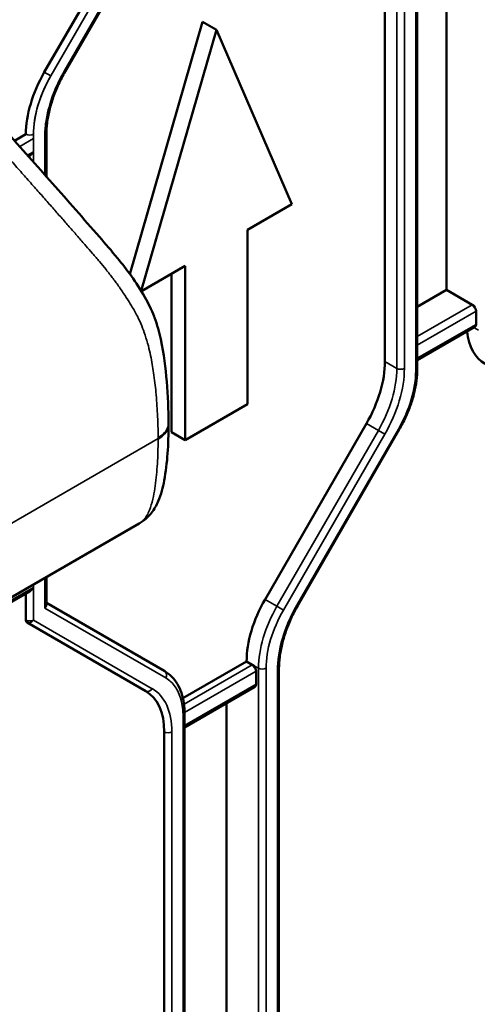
# Model space of a CAD drawing. Header units: millimetres. Extents: x 0 to 14369, y -869 to 2970.
# Tile 548 of 656: x 3792 to 3818, y 1266 to 1322. Entities that reach past the tile are written whole.
import ezdxf

# ---------------------------------------------------------------- set-up
doc = ezdxf.new("R2010")
doc.units = ezdxf.units.MM
doc.header["$LTSCALE"] = 10
doc.layers.add('Sichtbar (ISO)', color=7, linetype='Continuous', lineweight=50)
doc.layers.add('Sichtbar schmal (ISO)', color=7, linetype='Continuous', lineweight=35)

msp = doc.modelspace()

# ---------------------------------------------------------------- linework, layer by layer
at = {"layer": 'Sichtbar (ISO)'}
for p, q in [((3798.996, 1328.379), (3793.352, 1318.604)), ((3800.23, 1328.531), (3794.522, 1318.646)), ((3800.23, 1328.531), (3794.522, 1318.646)), ((3815.969, 1327.449), (3815.969, 1306.38)), ((3815.969, 1306.38), (3815.969, 1327.449)), ((3812.504, 1302.355), (3812.504, 1327.044)), ((3812.504, 1327.044), (3812.504, 1302.355)), ((3814.325, 1301.95), (3814.325, 1326.5)), ((3814.325, 1301.95), (3814.325, 1326.5)), ((3798.161, 1307.267), (3802.251, 1321.436)), ((3802.251, 1321.436), (3798.161, 1307.267)), ((3803.029, 1320.987), (3802.251, 1321.436)), ((3802.251, 1321.436), (3803.029, 1320.987)), ((3803.029, 1320.987), (3798.797, 1306.325)), ((3798.797, 1306.325), (3803.029, 1320.987)), ((3807.272, 1311.189), (3803.029, 1320.987)), ((3803.029, 1320.987), (3807.272, 1311.189)), ((3792.316, 1315.12), (3791.68, 1314.752)), ((3793.465, 1315.102), (3793.465, 1312.746)), ((3793.465, 1315.102), (3793.465, 1312.746)), ((3792.461, 1313.877), (3792.529, 1313.916)), ((3804.779, 1309.749), (3807.272, 1311.189)), ((3807.272, 1311.189), (3804.779, 1309.749)), ((3804.779, 1299.952), (3804.779, 1309.749)), ((3804.779, 1309.749), (3804.779, 1299.952)), ((3798.81, 1306.303), (3801.279, 1307.729)), ((3801.279, 1307.729), (3798.81, 1306.303)), ((3801.279, 1307.729), (3801.279, 1297.931)), ((3801.279, 1297.931), (3801.279, 1307.729)), ((3800.501, 1307.28), (3800.501, 1298.38)), ((3800.501, 1298.38), (3800.501, 1307.28)), ((3814.325, 1305.43), (3815.969, 1306.38)), ((3815.969, 1306.38), (3814.325, 1305.43)), ((3817.419, 1305.543), (3815.969, 1306.38)), ((3815.969, 1306.38), (3817.419, 1305.543)), ((3817.631, 1304.441), (3817.631, 1305.175)), ((3817.631, 1305.175), (3817.631, 1304.441)), ((3814.325, 1302.43), (3817.569, 1304.303)), ((3814.325, 1302.43), (3817.569, 1304.303)), ((3801.279, 1297.931), (3804.779, 1299.952)), ((3804.779, 1299.952), (3801.279, 1297.931)), ((3800.338, 1298.884), (3800.338, 1298.884)), ((3800.338, 1298.845), (3800.338, 1298.845)), ((3805.762, 1288.986), (3811.469, 1298.871)), ((3811.469, 1298.871), (3805.762, 1288.986)), ((3807.604, 1288.64), (3813.311, 1298.525)), ((3807.604, 1288.64), (3813.311, 1298.525)), ((3801.279, 1297.931), (3800.501, 1298.38)), ((3800.501, 1298.38), (3801.279, 1297.931)), ((3711.095, 1242.677), (3798.693, 1293.252)), ((3793.465, 1290.234), (3793.465, 1288.693)), ((3793.465, 1290.234), (3793.465, 1288.693)), ((3788.869, 1287.325), (3792.529, 1289.438)), ((3792.316, 1289.316), (3792.316, 1287.827)), ((3800.12, 1284.953), (3793.465, 1288.795)), ((3793.465, 1288.795), (3800.12, 1284.953)), ((3792.379, 1287.69), (3799.059, 1283.833)), ((3792.379, 1287.69), (3799.059, 1283.833)), ((3801.148, 1283.435), (3804.726, 1285.501)), ((3804.726, 1285.501), (3801.148, 1283.435)), ((3804.726, 1285.501), (3805.044, 1285.318)), ((3805.044, 1285.318), (3804.726, 1285.501)), ((3805.256, 1284.215), (3805.256, 1284.95)), ((3805.256, 1284.95), (3805.256, 1284.215)), ((3806.546, 1260.408), (3806.546, 1285.096)), ((3806.546, 1260.408), (3806.546, 1285.096)), ((3801.243, 1281.797), (3805.194, 1284.078)), ((3801.243, 1281.797), (3805.194, 1284.078)), ((3803.595, 1261.677), (3803.595, 1283.154)), ((3803.595, 1283.154), (3803.595, 1261.677)), ((3801.243, 1282.541), (3801.243, 1256.839)), ((3801.243, 1282.541), (3801.243, 1256.839)), ((3800.095, 1281.544), (3800.095, 1256.856))]:
    msp.add_line(p, q, dxfattribs=at)
for centre, major_axis, ratio, start_param, end_param in [((3795.852, 1317.161), (-2.5, -4.33), 0.57735, 4.712389, 5.497787), ((3792.529, 1314.262), (0.212, 0.367), 0.57735, 3.926991, 4.712389), ((3817.419, 1305.298), (0.15, -0.26), 0.57735, 0.785398, 2.356194), ((3817.419, 1305.298), (-0.15, 0.26), 0.57735, 3.926991, 5.497787), ((3820.636, 1306.543), (-2.5, -4.33), 0.57735, 5.612894, 6.283185), ((3820.636, 1306.543), (-2.5, -4.33), 0.57735, 5.612894, 6.283185), ((3817.419, 1304.563), (0.15, -0.26), 0.57735, 0, 0.785398), ((3817.419, 1304.563), (0.15, -0.26), 0.57735, 0, 0.785398), ((3808.969, 1300.314), (2.5, 4.33), 0.57735, 4.712389, 5.497787), ((3808.969, 1300.314), (-2.5, -4.33), 0.57735, 1.570796, 2.356194), ((3792.529, 1289.784), (-0.212, -0.367), 0.57735, 0.785398, 1.570796), ((3793.165, 1288.622), (-0.277, -0.16), 0.717439, 1.963495, 2.748894), ((3793.165, 1288.622), (-0.277, -0.16), 0.717439, 1.963495, 2.748894), ((3808.262, 1287.542), (2.5, 4.33), 0.57735, 1.570796, 2.356194), ((3808.262, 1287.542), (-2.5, -4.33), 0.57735, 4.712389, 5.497787), ((3792.529, 1287.95), (-0.15, -0.26), 0.57735, 5.497787, 6.283185), ((3805.044, 1285.073), (0.15, -0.26), 0.57735, 0.785398, 2.356022), ((3805.044, 1285.073), (-0.15, 0.26), 0.57735, 3.926991, 5.49761), ((3805.044, 1284.338), (0.15, -0.26), 0.57735, 0, 0.785398), ((3805.044, 1284.338), (0.15, -0.26), 0.57735, 0, 0.785398), ((3796.559, 1279.503), (2.5, 4.33), 0.57735, 5.497787, 6.283185)]:
    msp.add_ellipse(centre, major_axis=major_axis, ratio=ratio, start_param=start_param, end_param=end_param, dxfattribs=at)
for points, knots in [([(3779.301, 1328.582), (3782.821, 1324.582), (3786.333, 1320.705), (3791.612, 1314.834), (3793.367, 1312.866), (3795.565, 1310.365), (3796.008, 1309.86), (3796.786, 1308.967), (3797.124, 1308.576), (3797.984, 1307.525), (3798.523, 1306.824), (3799.101, 1305.801), (3799.194, 1305.625), (3799.368, 1305.265), (3799.45, 1305.079), (3799.533, 1304.865), (3799.543, 1304.841), (3799.7, 1304.423), (3799.812, 1304.006), (3800.076, 1302.784), (3800.168, 1301.984), (3800.301, 1300.418), (3800.336, 1299.638), (3800.338, 1298.884)], [0, 0, 0, 0, 2.215011, 2.215011, 3.317394, 3.317394, 3.59599, 3.59599, 3.805034, 3.805034, 4.121298, 4.121298, 4.183923, 4.183923, 4.245427, 4.245427, 4.25324, 4.25324, 4.380044, 4.380044, 4.6342, 4.6342, 4.902628, 4.902628, 4.902628, 4.902628]), ([(3794.522, 1318.646), (3794.388, 1318.413), (3794.265, 1318.175), (3794.042, 1317.692), (3793.942, 1317.447), (3793.771, 1316.959), (3793.698, 1316.715), (3793.582, 1316.235), (3793.538, 1315.998), (3793.48, 1315.538), (3793.465, 1315.315), (3793.465, 1315.102)], [2.3561945, 2.3561945, 2.3561945, 2.3561945, 2.5132741, 2.5132741, 2.6703538, 2.6703538, 2.8274334, 2.8274334, 2.984513, 2.984513, 3.1415927, 3.1415927, 3.1415927, 3.1415927]), ([(3794.522, 1318.646), (3794.388, 1318.413), (3794.265, 1318.175), (3794.042, 1317.692), (3793.942, 1317.447), (3793.771, 1316.959), (3793.698, 1316.715), (3793.582, 1316.235), (3793.538, 1315.998), (3793.48, 1315.538), (3793.465, 1315.315), (3793.465, 1315.102)], [2.3561945, 2.3561945, 2.3561945, 2.3561945, 2.5132741, 2.5132741, 2.6703538, 2.6703538, 2.8274334, 2.8274334, 2.984513, 2.984513, 3.1415927, 3.1415927, 3.1415927, 3.1415927]), ([(3814.325, 1301.95), (3814.325, 1301.736), (3814.31, 1301.514), (3814.253, 1301.063), (3814.21, 1300.832), (3814.097, 1300.368), (3814.028, 1300.133), (3813.863, 1299.666), (3813.768, 1299.432), (3813.556, 1298.972), (3813.439, 1298.746), (3813.311, 1298.525)], [0, 0, 0, 0, 0.1570796, 0.1570796, 0.3141593, 0.3141593, 0.4712389, 0.4712389, 0.6283185, 0.6283185, 0.7853982, 0.7853982, 0.7853982, 0.7853982]), ([(3814.325, 1301.95), (3814.325, 1301.736), (3814.31, 1301.514), (3814.253, 1301.063), (3814.21, 1300.832), (3814.097, 1300.368), (3814.028, 1300.133), (3813.863, 1299.666), (3813.768, 1299.432), (3813.556, 1298.972), (3813.439, 1298.746), (3813.311, 1298.525)], [0, 0, 0, 0, 0.1570796, 0.1570796, 0.3141593, 0.3141593, 0.4712389, 0.4712389, 0.6283185, 0.6283185, 0.7853982, 0.7853982, 0.7853982, 0.7853982]), ([(3800.338, 1298.806), (3800.336, 1297.69), (3800.277, 1296.657), (3800.021, 1295.276), (3799.927, 1294.887), (3799.663, 1294.281), (3799.539, 1294.055), (3799.299, 1293.75), (3799.213, 1293.656), (3798.993, 1293.451), (3798.847, 1293.341), (3798.693, 1293.252)], [0, 0, 0, 0, 0.3985056, 0.3985056, 0.5547344, 0.5547344, 0.6409293, 0.6409293, 0.6814339, 0.6814339, 0.7373396, 0.7373396, 0.7373396, 0.7373396]), ([(3807.604, 1288.64), (3807.47, 1288.407), (3807.346, 1288.169), (3807.123, 1287.686), (3807.024, 1287.441), (3806.852, 1286.953), (3806.78, 1286.709), (3806.663, 1286.228), (3806.619, 1285.992), (3806.561, 1285.532), (3806.546, 1285.309), (3806.546, 1285.096)], [2.3561945, 2.3561945, 2.3561945, 2.3561945, 2.5132741, 2.5132741, 2.6703538, 2.6703538, 2.8274334, 2.8274334, 2.984513, 2.984513, 3.1415927, 3.1415927, 3.1415927, 3.1415927]), ([(3807.604, 1288.64), (3807.47, 1288.407), (3807.346, 1288.169), (3807.123, 1287.686), (3807.024, 1287.441), (3806.852, 1286.953), (3806.78, 1286.709), (3806.663, 1286.228), (3806.619, 1285.992), (3806.561, 1285.532), (3806.546, 1285.309), (3806.546, 1285.096)], [2.3561945, 2.3561945, 2.3561945, 2.3561945, 2.5132741, 2.5132741, 2.6703538, 2.6703538, 2.8274334, 2.8274334, 2.984513, 2.984513, 3.1415927, 3.1415927, 3.1415927, 3.1415927]), ([(3800.12, 1284.953), (3800.266, 1284.868), (3800.401, 1284.763), (3800.642, 1284.52), (3800.748, 1284.38), (3800.93, 1284.074), (3801.005, 1283.907), (3801.125, 1283.551), (3801.169, 1283.361), (3801.229, 1282.964), (3801.243, 1282.756), (3801.243, 1282.541)], [5.4977871, 5.4977871, 5.4977871, 5.4977871, 5.6548668, 5.6548668, 5.8119464, 5.8119464, 5.969026, 5.969026, 6.1261057, 6.1261057, 6.2831853, 6.2831853, 6.2831853, 6.2831853]), ([(3800.12, 1284.953), (3800.266, 1284.868), (3800.401, 1284.763), (3800.642, 1284.52), (3800.748, 1284.38), (3800.93, 1284.074), (3801.005, 1283.907), (3801.125, 1283.551), (3801.169, 1283.361), (3801.229, 1282.964), (3801.243, 1282.756), (3801.243, 1282.541)], [5.4977871, 5.4977871, 5.4977871, 5.4977871, 5.6548668, 5.6548668, 5.8119464, 5.8119464, 5.969026, 5.969026, 6.1261057, 6.1261057, 6.2831853, 6.2831853, 6.2831853, 6.2831853])]:
    msp.add_open_spline(points, degree=3, knots=knots, dxfattribs=at)
for points in [[(3800.338, 1298.884), (3800.338, 1298.871), (3800.338, 1298.858), (3800.338, 1298.845)], [(3800.338, 1298.845), (3800.338, 1298.832), (3800.338, 1298.819), (3800.338, 1298.806)], [(3798.693, 1293.252), (3798.693, 1293.252), (3798.693, 1293.252), (3798.693, 1293.252)]]:
    msp.add_open_spline(points, degree=3, dxfattribs=at)
at = {"layer": 'Sichtbar schmal (ISO)'}
for p, q in [((3798.996, 1328.379), (3793.352, 1318.604)), ((3794.475, 1318.673), (3800.182, 1328.558)), ((3800.182, 1328.558), (3794.475, 1318.673)), ((3799.421, 1328.28), (3793.714, 1318.395)), ((3793.714, 1318.395), (3799.421, 1328.28)), ((3814.237, 1327.53), (3814.237, 1301.828)), ((3813.176, 1326.656), (3813.176, 1301.968)), ((3813.176, 1301.968), (3813.176, 1326.656)), ((3813.6, 1301.968), (3813.6, 1326.656)), ((3813.6, 1326.656), (3813.6, 1301.968)), ((3814.237, 1301.828), (3814.237, 1326.551)), ((3793.352, 1318.604), (3793.714, 1318.395)), ((3793.714, 1318.395), (3793.352, 1318.604)), ((3794.475, 1318.673), (3794.522, 1318.646)), ((3794.522, 1318.646), (3794.475, 1318.673)), ((3792.741, 1313.562), (3792.741, 1315.12)), ((3792.747, 1314.879), (3791.968, 1314.429)), ((3793.377, 1314.98), (3793.377, 1312.845)), ((3793.377, 1312.845), (3793.377, 1314.98)), ((3792.401, 1313.944), (3792.741, 1314.14)), ((3792.741, 1314.14), (3792.741, 1313.562)), ((3817.419, 1305.543), (3814.325, 1303.756)), ((3814.325, 1303.756), (3817.419, 1305.543)), ((3814.325, 1303.267), (3817.631, 1305.175)), ((3817.631, 1305.175), (3814.325, 1303.267)), ((3817.631, 1304.441), (3814.325, 1302.532)), ((3814.325, 1302.532), (3817.631, 1304.441)), ((3817.772, 1304.114), (3817.507, 1304.267)), ((3817.507, 1304.267), (3817.772, 1304.114)), ((3813.176, 1301.968), (3812.504, 1302.355)), ((3812.504, 1302.355), (3813.176, 1301.968)), ((3812.141, 1298.483), (3806.433, 1288.598)), ((3806.433, 1288.598), (3812.141, 1298.483)), ((3807.556, 1288.667), (3813.263, 1298.552)), ((3813.263, 1298.552), (3807.556, 1288.667)), ((3811.469, 1298.871), (3812.141, 1298.483)), ((3812.141, 1298.483), (3811.469, 1298.871)), ((3812.503, 1298.274), (3812.141, 1298.483)), ((3812.141, 1298.483), (3812.503, 1298.274)), ((3813.311, 1298.525), (3813.263, 1298.552)), ((3813.263, 1298.552), (3813.311, 1298.525)), ((3799.752, 1298.029), (3712.685, 1247.761)), ((3812.503, 1298.274), (3806.796, 1288.389)), ((3806.796, 1288.389), (3812.503, 1298.274)), ((3793.377, 1290.183), (3793.377, 1288.499)), ((3793.377, 1288.499), (3793.377, 1290.183)), ((3788.774, 1287.372), (3792.741, 1289.662)), ((3792.741, 1287.827), (3792.741, 1289.815)), ((3792.741, 1289.662), (3792.741, 1287.827)), ((3792.316, 1289.316), (3792.316, 1287.827)), ((3800.182, 1284.571), (3793.377, 1288.499)), ((3793.377, 1288.499), (3800.182, 1284.571)), ((3806.433, 1288.598), (3805.762, 1288.986)), ((3805.762, 1288.986), (3806.433, 1288.598)), ((3806.433, 1288.598), (3806.796, 1288.389)), ((3806.796, 1288.389), (3806.433, 1288.598)), ((3807.556, 1288.667), (3807.604, 1288.64)), ((3807.604, 1288.64), (3807.556, 1288.667)), ((3792.741, 1287.827), (3799.421, 1283.97)), ((3799.421, 1283.97), (3792.741, 1287.827)), ((3805.044, 1285.318), (3801.207, 1283.102)), ((3801.207, 1283.102), (3805.044, 1285.318)), ((3805.044, 1285.318), (3805.398, 1285.113)), ((3805.398, 1285.113), (3805.044, 1285.318)), ((3801.242, 1282.632), (3805.256, 1284.95)), ((3805.256, 1284.95), (3801.242, 1282.632)), ((3805.398, 1285.113), (3805.398, 1259.411)), ((3805.398, 1259.411), (3805.398, 1285.113)), ((3805.822, 1259.411), (3805.822, 1285.113)), ((3805.822, 1285.113), (3805.822, 1259.411)), ((3806.459, 1284.974), (3806.459, 1260.285)), ((3806.459, 1260.285), (3806.459, 1284.974)), ((3805.256, 1284.215), (3801.243, 1281.898)), ((3801.243, 1281.898), (3805.256, 1284.215)), ((3801.155, 1282.419), (3801.155, 1256.716)), ((3801.155, 1256.716), (3801.155, 1282.419)), ((3800.095, 1281.544), (3800.095, 1256.856)), ((3800.519, 1256.856), (3800.519, 1281.544)), ((3800.519, 1281.544), (3800.519, 1256.856))]:
    msp.add_line(p, q, dxfattribs=at)
for centre, major_axis, ratio, start_param, end_param in [((3795.852, 1317.161), (-2.5, -4.33), 0.57735, 4.712389, 5.497787), ((3796.064, 1317.038), (-2.35, -4.07), 0.57735, 4.712389, 5.56166), ((3796.064, 1317.038), (-2.35, -4.07), 0.57735, 4.712389, 5.497787), ((3797.125, 1317.143), (2.65, 4.59), 0.57735, 1.570796, 2.356194), ((3792.529, 1315.242), (0.3, 0), 0.57735, 3.926991, 5.497786), ((3793.165, 1315.102), (0.3, 0), 0.57735, 5.497787, 6.283185), ((3793.165, 1315.102), (0.3, 0), 0.57735, 5.497787, 6.283185), ((3809.641, 1299.926), (-2.5, -4.33), 0.57735, 1.570796, 2.356194), ((3809.641, 1299.926), (2.5, 4.33), 0.57735, 4.712389, 5.497787), ((3809.853, 1299.804), (-2.65, -4.59), 0.57735, 1.570796, 2.356194), ((3809.853, 1299.804), (2.65, 4.59), 0.57735, 4.712389, 5.497787), ((3813.388, 1302.09), (-0.3, 0), 0.57735, 0.785398, 2.356194), ((3813.388, 1302.09), (0.3, 0), 0.57735, 3.926991, 5.497787), ((3810.913, 1299.909), (2.35, 4.07), 0.57735, 4.712389, 5.497787), ((3810.913, 1299.909), (-2.35, -4.07), 0.57735, 1.570796, 2.356194), ((3814.025, 1301.95), (0.3, 0), 0.57735, 5.497787, 6.283185), ((3814.025, 1301.95), (0.3, 0), 0.57735, 5.497787, 6.283185), ((3808.933, 1287.155), (-2.5, -4.33), 0.57735, 4.712389, 5.497787), ((3808.933, 1287.155), (2.5, 4.33), 0.57735, 1.570796, 2.356194), ((3810.206, 1287.137), (2.65, 4.59), 0.57735, 1.570796, 2.356194), ((3810.206, 1287.137), (-2.65, -4.59), 0.57735, 4.712389, 5.497787), ((3809.146, 1287.032), (-2.35, -4.07), 0.57735, 4.712389, 5.497787), ((3809.146, 1287.032), (2.35, 4.07), 0.57735, 1.570796, 2.356194), ((3792.529, 1287.95), (-0.3, 0), 0.57735, 0.785398, 2.356194), ((3792.529, 1287.95), (-0.15, -0.26), 0.57735, 5.497787, 6.283185), ((3792.529, 1287.95), (0.3, 0), 0.57735, 3.926991, 5.497787), ((3792.529, 1287.95), (-0.15, -0.26), 0.816497, 0, 1.570796), ((3792.529, 1287.95), (-0.15, -0.26), 0.816497, 0, 1.570796), ((3799.97, 1284.693), (0.15, 0.26), 0.816497, 4.712389, 6.283185), ((3799.97, 1284.693), (0.15, 0.26), 0.816497, 4.712389, 6.283185), ((3805.61, 1285.236), (0.3, 0), 0.57735, 3.926991, 5.497787), ((3805.61, 1285.236), (-0.3, 0), 0.57735, 0.785398, 2.356194), ((3806.246, 1285.096), (0.3, 0), 0.57735, 5.497787, 6.283185), ((3806.246, 1285.096), (0.3, 0), 0.57735, 5.497787, 6.283185), ((3797.832, 1280.5), (2.35, 4.07), 0.57735, 5.497787, 6.283185), ((3799.209, 1284.093), (-0.15, -0.26), 0.816497, 0, 1.570796), ((3799.209, 1284.093), (-0.15, -0.26), 0.816497, 0, 1.570796), ((3796.559, 1279.503), (2.5, 4.33), 0.57735, 5.497787, 6.283185), ((3796.771, 1279.381), (2.65, 4.59), 0.57735, 5.497787, 6.283185), ((3796.771, 1279.381), (2.65, 4.59), 0.57735, 5.497787, 6.283185), ((3800.943, 1282.541), (0.3, 0), 0.57735, 5.497787, 6.283185), ((3800.943, 1282.541), (0.3, 0), 0.57735, 5.497787, 6.283185), ((3800.307, 1281.667), (0.3, 0), 0.57735, 3.926991, 5.497787), ((3800.307, 1281.667), (-0.3, 0), 0.57735, 0.785398, 2.356194)]:
    msp.add_ellipse(centre, major_axis=major_axis, ratio=ratio, start_param=start_param, end_param=end_param, dxfattribs=at)
for points in [[(3799.752, 1298.069), (3799.752, 1298.287), (3799.745, 1298.731), (3799.715, 1299.443), (3799.68, 1299.992), (3799.625, 1300.651), (3799.576, 1301.128), (3799.497, 1301.742), (3799.429, 1302.17), (3799.329, 1302.701), (3799.216, 1303.207), (3799.015, 1303.867), (3798.834, 1304.352), (3798.605, 1304.878), (3798.239, 1305.512), (3797.997, 1305.907), (3797.554, 1306.562), (3797.236, 1306.987), (3796.812, 1307.535), (3796.466, 1307.955), (3796.05, 1308.447), (3795.714, 1308.833), (3795.227, 1309.386), (3794.824, 1309.845), (3794.341, 1310.397), (3793.901, 1310.897), (3793.367, 1311.504), (3792.881, 1312.053), (3792.294, 1312.717), (3791.756, 1313.322), (3791.122, 1314.033), (3790.538, 1314.688), (3789.854, 1315.452), (3789.223, 1316.155), (3788.482, 1316.979), (3787.801, 1317.736), (3786.993, 1318.632), (3786.254, 1319.451), (3785.369, 1320.432), (3784.562, 1321.328), (3783.595, 1322.402), (3782.713, 1323.386), (3781.657, 1324.566), (3780.69, 1325.651), (3779.547, 1326.942), (3778.819, 1327.768), (3778.45, 1328.188)], [(3799.752, 1298.069), (3799.752, 1298.056), (3799.752, 1298.041), (3799.752, 1298.029)], [(3799.752, 1298.029), (3799.752, 1298.017), (3799.752, 1298.002), (3799.752, 1297.988)]]:
    msp.add_open_spline(points, degree=3, dxfattribs=at)
for points, knots in [([(3794.475, 1318.673), (3794.239, 1318.263), (3794.042, 1317.853), (3793.879, 1317.433), (3793.717, 1317.014), (3793.59, 1316.585), (3793.505, 1316.173), (3793.42, 1315.761), (3793.377, 1315.366), (3793.377, 1314.98)], [0, 0, 0, 0, 0.333333, 0.333333, 0.333333, 0.666667, 0.666667, 0.666667, 1, 1, 1, 1]), ([(3799.752, 1298.069), (3799.892, 1298.15), (3800.019, 1298.248), (3800.116, 1298.357), (3800.215, 1298.468), (3800.285, 1298.591), (3800.317, 1298.717), (3800.331, 1298.772), (3800.338, 1298.828), (3800.338, 1298.884)], [0, 0, 0, 0, 0.2486603, 0.2486603, 0.2486603, 0.4991299, 0.4991299, 0.4991299, 0.6090381, 0.6090381, 0.6090381, 0.6090381]), ([(3799.752, 1298.029), (3799.893, 1298.11), (3800.02, 1298.208), (3800.118, 1298.319), (3800.216, 1298.43), (3800.285, 1298.553), (3800.317, 1298.68), (3800.331, 1298.734), (3800.338, 1298.79), (3800.338, 1298.845)], [0, 0, 0, 0, 0.2500003, 0.2500003, 0.2500003, 0.5000006, 0.5000006, 0.5000006, 0.6082383, 0.6082383, 0.6082383, 0.6082383]), ([(3800.338, 1298.806), (3800.338, 1298.751), (3800.331, 1298.696), (3800.317, 1298.641), (3800.285, 1298.514), (3800.216, 1298.39), (3800.118, 1298.279), (3800.02, 1298.168), (3799.893, 1298.07), (3799.752, 1297.988)], [0.392504, 0.392504, 0.392504, 0.392504, 0.5000979, 0.5000979, 0.5000979, 0.7501499, 0.7501499, 0.7501499, 1, 1, 1, 1]), ([(3798.693, 1293.252), (3798.72, 1293.268), (3798.8, 1293.319), (3798.924, 1293.429), (3799.073, 1293.614), (3799.26, 1293.951), (3799.423, 1294.457), (3799.547, 1295.067), (3799.657, 1295.88), (3799.721, 1296.716), (3799.747, 1297.488), (3799.752, 1297.844), (3799.752, 1297.974), (3799.752, 1297.988)], [0.8749312, 0.8749312, 0.8749312, 0.8749312, 0.8770021, 0.8810681, 0.8851342, 0.8932662, 0.9095304, 0.9257946, 0.9420588, 0.9745872, 0.9908514, 0.9989835, 1, 1, 1, 1]), ([(3800.182, 1284.571), (3800.391, 1284.448), (3800.566, 1284.286), (3800.71, 1284.081), (3800.854, 1283.875), (3800.967, 1283.625), (3801.042, 1283.347), (3801.117, 1283.068), (3801.155, 1282.761), (3801.155, 1282.419)], [0, 0, 0, 0, 0.333333, 0.333333, 0.333333, 0.666667, 0.666667, 0.666667, 1, 1, 1, 1])]:
    msp.add_open_spline(points, degree=3, knots=knots, dxfattribs=at)

doc.saveas('drawing.dxf')
